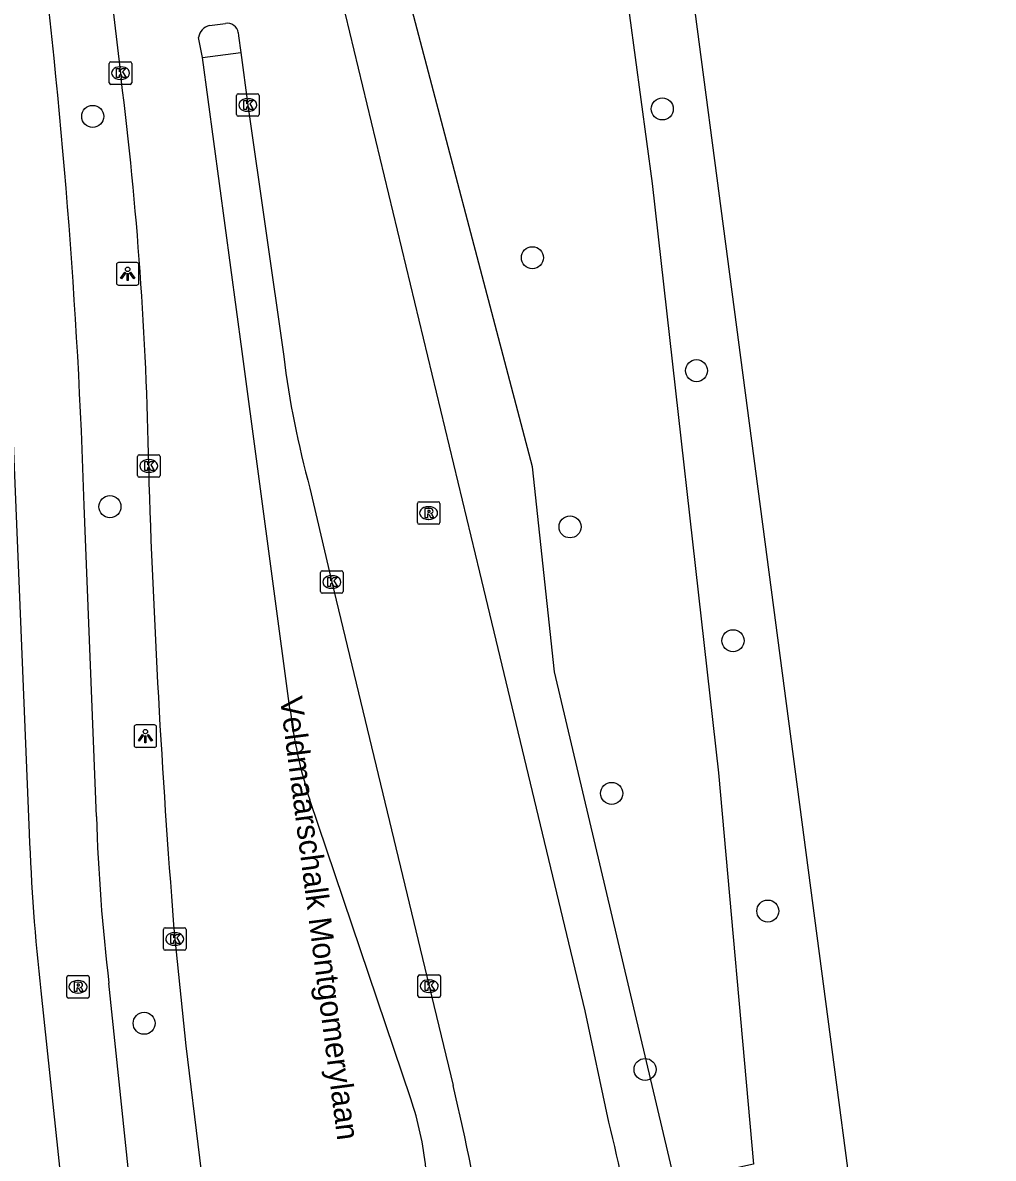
# Model space of a CAD drawing. Extents: x 160557 to 161245, y 385330 to 386505.
# Drawn here: x 161199.9 to 161243, y 385420.7 to 385471.1 of the extents above; entities that cross this region are included whole.
import ezdxf

# ---------------------------------------------------------------- set-up
doc = ezdxf.new("R2010")
doc.units = 0
for name, color, linetype in [('IMGEO_Berm_groen', 7, 'Continuous'), ('IMGEO_Boom', 7, 'Continuous'), ('IMGEO_Fietspad_gesloten', 7, 'Continuous'), ('IMGEO_Kolk', 7, 'Continuous'), ('IMGEO_Lichtpunt', 7, 'Continuous'), ('IMGEO_Openbare_ruimte_label', 7, 'Continuous'), ('IMGEO_OVBaan_gesloten', 7, 'Continuous'), ('IMGEO_Rijbaan_regionaal_gesloten', 7, 'Continuous'), ('IMGEO_Rioolput', 7, 'Continuous'), ('IMGEO_Verkeerseiland_gesloten', 7, 'Continuous')]:
    doc.layers.add(name, color=color, linetype=linetype)

msp = doc.modelspace()

# ---------------------------------------------------------------- linework, layer by layer
at = {"layer": 'IMGEO_Berm_groen'}
msp.add_lwpolyline([(161218.845, 385492.028), (161222.744, 385492.021), (161224.569, 385488.214), (161227.84, 385463.955), (161230.78, 385437.781), (161232.33, 385420.404), (161228.835, 385419.625), (161223.505, 385442.268), (161222.515, 385451.366), (161216.318, 385474.919), (161213.356, 385482.588), (161213.502, 385487.327), (161218.845, 385492.028)], dxfattribs=at)
at = {"layer": 'IMGEO_Boom'}
for centre in [(161228.285, 385467.266), (161202.995, 385466.933), (161222.517, 385460.658), (161229.803, 385455.641), (161203.759, 385449.6), (161224.188, 385448.703), (161231.424, 385443.648), (161226.037, 385436.864), (161232.969, 385431.642), (161205.279, 385426.654), (161227.52, 385424.604)]:
    msp.add_circle(centre, 0.489, dxfattribs=at)
at = {"layer": 'IMGEO_Fietspad_gesloten'}
for points in [[(161199.47, 385452.44), (161200.178, 385435.092)], [(161203.163, 385435.844), (161202.621, 385449.657)], [(161209.91, 385369.306), (161209.492, 385371.406), (161209.191, 385374.309), (161209.109, 385375.432), (161207.209, 385395.073), (161203.715, 385428.436)], [(161200.691, 385428.101), (161206.666, 385371.615), (161206.834, 385370.098)]]:
    msp.add_lwpolyline(points, dxfattribs=at)
for centre, radius, start, end in [((160919.313, 385440.472), 283.457, 1.85683, 7.22527), ((161284.124, 385438.152), 80.994, 181.63302, 186.8899), ((161292.308, 385438.338), 92.187, 182.01797, 186.37572)]:
    msp.add_arc(centre, radius, start, end, dxfattribs=at)
at = {"layer": 'IMGEO_Kolk'}
for p, q in [((161203.731, 385468.431), (161203.731, 385469.283)), ((161203.806, 385469.357), (161204.658, 385469.357)), ((161204.219, 385469.137), (161204.244, 385469.137)), ((161204.732, 385469.283), (161204.732, 385468.431)), ((161204.242, 385468.577), (161204.217, 385468.577)), ((161204.658, 385468.357), (161203.806, 385468.357)), ((161209.381, 385467.013), (161209.381, 385467.865)), ((161209.456, 385467.939), (161210.308, 385467.939)), ((161209.869, 385467.719), (161209.894, 385467.719)), ((161210.382, 385467.865), (161210.382, 385467.013)), ((161209.892, 385467.159), (161209.867, 385467.159)), ((161210.308, 385466.939), (161209.456, 385466.939)), ((161205.059, 385451.909), (161205.911, 385451.909)), ((161204.984, 385450.983), (161204.984, 385451.835)), ((161205.472, 385451.689), (161205.497, 385451.689)), ((161205.985, 385451.835), (161205.985, 385450.983)), ((161205.911, 385450.909), (161205.059, 385450.909)), ((161205.495, 385451.129), (161205.47, 385451.129)), ((161213.112, 385445.828), (161213.112, 385446.68)), ((161213.187, 385446.754), (161214.039, 385446.754)), ((161213.6, 385446.534), (161213.625, 385446.534)), ((161214.113, 385446.68), (161214.113, 385445.828)), ((161213.623, 385445.974), (161213.598, 385445.974)), ((161214.039, 385445.754), (161213.187, 385445.754)), ((161206.137, 385429.974), (161206.137, 385430.826)), ((161206.212, 385430.9), (161207.064, 385430.9)), ((161207.138, 385430.826), (161207.138, 385429.974)), ((161206.625, 385430.68), (161206.65, 385430.68)), ((161207.064, 385429.9), (161206.212, 385429.9)), ((161206.648, 385430.12), (161206.623, 385430.12)), ((161217.437, 385427.88), (161217.437, 385428.732)), ((161217.512, 385428.806), (161218.364, 385428.806)), ((161218.438, 385428.732), (161218.438, 385427.88)), ((161217.925, 385428.586), (161217.95, 385428.586)), ((161218.364, 385427.806), (161217.512, 385427.806)), ((161217.948, 385428.026), (161217.923, 385428.026))]:
    msp.add_line(p, q, dxfattribs=at)
for points in [[(161203.731, 385468.431), (161203.731, 385469.283)], [(161203.806, 385469.357), (161204.658, 385469.357)], [(161204.052, 385469.057), (161204.175, 385469.057), (161204.175, 385468.906), (161204.305, 385469.057), (161204.469, 385469.057), (161204.323, 385468.906), (161204.476, 385468.657), (161204.324, 385468.657), (161204.239, 385468.821), (161204.175, 385468.754), (161204.175, 385468.657), (161204.052, 385468.657), (161204.052, 385469.057)], [(161204.732, 385469.283), (161204.732, 385468.431)], [(161204.658, 385468.357), (161203.806, 385468.357)], [(161209.381, 385467.013), (161209.381, 385467.865)], [(161209.456, 385467.939), (161210.308, 385467.939)], [(161209.702, 385467.639), (161209.825, 385467.639), (161209.825, 385467.488), (161209.955, 385467.639), (161210.119, 385467.639), (161209.973, 385467.488), (161210.126, 385467.239), (161209.974, 385467.239), (161209.889, 385467.403), (161209.825, 385467.336), (161209.825, 385467.239), (161209.702, 385467.239), (161209.702, 385467.639)], [(161210.382, 385467.865), (161210.382, 385467.013)], [(161210.308, 385466.939), (161209.456, 385466.939)], [(161205.059, 385451.909), (161205.911, 385451.909)], [(161204.984, 385450.983), (161204.984, 385451.835)], [(161205.305, 385451.609), (161205.428, 385451.609), (161205.428, 385451.458), (161205.558, 385451.609), (161205.722, 385451.609), (161205.576, 385451.458), (161205.729, 385451.209), (161205.577, 385451.209), (161205.492, 385451.373), (161205.428, 385451.306), (161205.428, 385451.209), (161205.305, 385451.209), (161205.305, 385451.609)], [(161205.985, 385451.835), (161205.985, 385450.983)], [(161205.911, 385450.909), (161205.059, 385450.909)], [(161213.112, 385445.828), (161213.112, 385446.68)], [(161213.187, 385446.754), (161214.039, 385446.754)], [(161213.433, 385446.454), (161213.556, 385446.454), (161213.556, 385446.303), (161213.686, 385446.454), (161213.85, 385446.454), (161213.704, 385446.303), (161213.857, 385446.054), (161213.705, 385446.054), (161213.62, 385446.218), (161213.556, 385446.151), (161213.556, 385446.054), (161213.433, 385446.054), (161213.433, 385446.454)], [(161214.113, 385446.68), (161214.113, 385445.828)], [(161214.039, 385445.754), (161213.187, 385445.754)], [(161206.137, 385429.974), (161206.137, 385430.826)], [(161206.212, 385430.9), (161207.064, 385430.9)], [(161207.138, 385430.826), (161207.138, 385429.974)], [(161206.458, 385430.6), (161206.581, 385430.6), (161206.581, 385430.449), (161206.711, 385430.6), (161206.875, 385430.6), (161206.729, 385430.449), (161206.882, 385430.2), (161206.73, 385430.2), (161206.645, 385430.364), (161206.581, 385430.297), (161206.581, 385430.2), (161206.458, 385430.2), (161206.458, 385430.6)], [(161207.064, 385429.9), (161206.212, 385429.9)], [(161217.437, 385427.88), (161217.437, 385428.732)], [(161217.512, 385428.806), (161218.364, 385428.806)], [(161218.438, 385428.732), (161218.438, 385427.88)], [(161217.758, 385428.506), (161217.881, 385428.506), (161217.881, 385428.355), (161218.011, 385428.506), (161218.175, 385428.506), (161218.029, 385428.355), (161218.182, 385428.106), (161218.03, 385428.106), (161217.945, 385428.27), (161217.881, 385428.203), (161217.881, 385428.106), (161217.758, 385428.106), (161217.758, 385428.506)], [(161218.364, 385427.806), (161217.512, 385427.806)]]:
    msp.add_lwpolyline(points, dxfattribs=at)
for centre, start, end in [((161203.808, 385469.281), 91.552, 178.448), ((161203.808, 385469.281), 91.552, 178.448), ((161204.656, 385469.281), 1.552, 88.448), ((161204.656, 385469.281), 1.552, 88.448), ((161203.808, 385468.433), 181.552, 268.448), ((161203.808, 385468.433), 181.552, 268.448), ((161204.656, 385468.433), 271.552, 358.448), ((161204.656, 385468.433), 271.552, 358.448), ((161209.458, 385467.863), 91.552, 178.448), ((161209.458, 385467.863), 91.552, 178.448), ((161210.306, 385467.863), 1.552, 88.448), ((161210.306, 385467.863), 1.552, 88.448), ((161209.458, 385467.015), 181.552, 268.448), ((161209.458, 385467.015), 181.552, 268.448), ((161210.306, 385467.015), 271.552, 358.448), ((161210.306, 385467.015), 271.552, 358.448), ((161205.061, 385451.833), 91.552, 178.448), ((161205.061, 385451.833), 91.552, 178.448), ((161205.909, 385451.833), 1.552, 88.448), ((161205.909, 385451.833), 1.552, 88.448), ((161205.061, 385450.985), 181.552, 268.448), ((161205.061, 385450.985), 181.552, 268.448), ((161205.909, 385450.985), 271.552, 358.448), ((161205.909, 385450.985), 271.552, 358.448), ((161213.189, 385446.678), 91.552, 178.448), ((161213.189, 385446.678), 91.552, 178.448), ((161214.037, 385446.678), 1.552, 88.448), ((161214.037, 385446.678), 1.552, 88.448), ((161213.189, 385445.83), 181.552, 268.448), ((161213.189, 385445.83), 181.552, 268.448), ((161214.037, 385445.83), 271.552, 358.448), ((161214.037, 385445.83), 271.552, 358.448), ((161206.214, 385430.824), 91.552, 178.448), ((161206.214, 385430.824), 91.552, 178.448), ((161207.062, 385430.824), 1.552, 88.448), ((161207.062, 385430.824), 1.552, 88.448), ((161206.214, 385429.976), 181.552, 268.448), ((161206.214, 385429.976), 181.552, 268.448), ((161207.062, 385429.976), 271.552, 358.448), ((161207.062, 385429.976), 271.552, 358.448), ((161217.514, 385428.73), 91.552, 178.448), ((161217.514, 385428.73), 91.552, 178.448), ((161218.362, 385428.73), 1.552, 88.448), ((161218.362, 385428.73), 1.552, 88.448), ((161217.514, 385427.882), 181.552, 268.448), ((161217.514, 385427.882), 181.552, 268.448), ((161218.362, 385427.882), 271.552, 358.448), ((161218.362, 385427.882), 271.552, 358.448)]:
    msp.add_arc(centre, 0.0765, start, end, dxfattribs=at)
for centre, major_axis, ratio, start_param, end_param in [((161204.218, 385468.857), (-0.387, 0.002), 0.722429, 4.712389, 7.853982), ((161204.243, 385468.857), (-0.39, 0.002), 0.717154, 1.570796, 4.712389), ((161209.868, 385467.439), (-0.387, 0.002), 0.722429, 4.712389, 7.853982), ((161209.893, 385467.439), (-0.39, 0.002), 0.717154, 1.570796, 4.712389), ((161205.471, 385451.409), (-0.387, 0.002), 0.722429, 4.712389, 7.853982), ((161205.496, 385451.409), (-0.39, 0.002), 0.717154, 1.570796, 4.712389), ((161213.599, 385446.254), (-0.387, 0.002), 0.722429, 4.712389, 7.853982), ((161213.624, 385446.254), (-0.39, 0.002), 0.717154, 1.570796, 4.712389), ((161206.624, 385430.4), (-0.387, 0.002), 0.722429, 4.712389, 7.853982), ((161206.649, 385430.4), (-0.39, 0.002), 0.717154, 1.570796, 4.712389), ((161217.924, 385428.306), (-0.387, 0.002), 0.722429, 4.712389, 7.853982), ((161217.949, 385428.306), (-0.39, 0.002), 0.717154, 1.570796, 4.712389)]:
    msp.add_ellipse(centre, major_axis=major_axis, ratio=ratio, start_param=start_param, end_param=end_param, dxfattribs=at)
at = {"layer": 'IMGEO_Lichtpunt'}
for p, q in [((161204.049, 385460.345), (161204.049, 385459.538)), ((161204.049, 385460.345), (161204.049, 385459.538)), ((161204.951, 385460.44), (161204.143, 385460.44)), ((161204.951, 385460.44), (161204.143, 385460.44)), ((161205.045, 385459.538), (161205.045, 385460.345)), ((161205.045, 385459.538), (161205.045, 385460.345)), ((161204.143, 385459.444), (161204.951, 385459.444)), ((161204.143, 385459.444), (161204.951, 385459.444)), ((161204.836, 385439.813), (161204.836, 385439.006)), ((161204.836, 385439.813), (161204.836, 385439.006)), ((161205.738, 385439.908), (161204.93, 385439.908)), ((161205.738, 385439.908), (161204.93, 385439.908)), ((161205.832, 385439.006), (161205.832, 385439.813)), ((161205.832, 385439.006), (161205.832, 385439.813)), ((161204.93, 385438.912), (161205.738, 385438.912)), ((161204.93, 385438.912), (161205.738, 385438.912))]:
    msp.add_line(p, q, dxfattribs=at)
for points in [[(161204.423, 385460.009), (161204.462, 385459.981), (161204.274, 385459.719), (161204.236, 385459.746), (161204.423, 385460.009)], [(161204.525, 385459.961), (161204.572, 385459.961), (161204.572, 385459.639), (161204.525, 385459.639), (161204.525, 385459.961)], [(161204.635, 385459.981), (161204.673, 385460.008), (161204.86, 385459.746), (161204.821, 385459.718), (161204.635, 385459.981)], [(161205.21, 385439.477), (161205.249, 385439.449), (161205.061, 385439.187), (161205.023, 385439.214), (161205.21, 385439.477)], [(161205.312, 385439.429), (161205.359, 385439.429), (161205.359, 385439.107), (161205.312, 385439.107), (161205.312, 385439.429)], [(161205.422, 385439.449), (161205.46, 385439.476), (161205.647, 385439.214), (161205.608, 385439.186), (161205.422, 385439.449)]]:
    msp.add_lwpolyline(points, dxfattribs=at)
for centre in [(161204.548, 385460.143), (161205.335, 385439.611)]:
    msp.add_circle(centre, 0.0994, dxfattribs=at)
for centre, start, end in [((161204.143, 385460.345), 90, 180), ((161204.143, 385460.345), 90, 180), ((161204.951, 385460.345), 0, 90), ((161204.951, 385460.345), 0, 90), ((161204.143, 385459.538), 180, 270), ((161204.143, 385459.538), 180, 270), ((161204.951, 385459.538), 270, 0), ((161204.951, 385459.538), 270, 360), ((161204.93, 385439.813), 90, 180), ((161204.93, 385439.813), 90, 180), ((161205.738, 385439.813), 0, 90), ((161205.738, 385439.813), 0, 90), ((161204.93, 385439.006), 180, 270), ((161204.93, 385439.006), 180, 270), ((161205.738, 385439.006), 270, 0), ((161205.738, 385439.006), 270, 360)]:
    msp.add_arc(centre, 0.0946, start, end, dxfattribs=at)
at = {"layer": 'IMGEO_OVBaan_gesloten'}
msp.add_lwpolyline([(161219.183, 385551.578), (161241.544, 385382.082), (161242.98, 385371.343)], dxfattribs=at)
at = {"layer": 'IMGEO_Rijbaan_regionaal_gesloten'}
for points in [[(161181.828, 385640.442), (161193.933, 385548.337), (161202.834, 385480.617), (161204.232, 385468.857), (161204.254, 385468.624)], [(161225.91, 385422.267), (161224.858, 385427.207), (161220.183, 385446.691), (161214.026, 385472.285), (161210.311, 385487.611)], [(161208.181, 385470.97), (161208.886, 385471.062)], [(161209.458, 385470.653), (161209.475, 385470.512), (161209.567, 385469.769)], [(161207.865, 385469.556), (161207.699, 385470.444)], [(161211.754, 385440.641), (161209.629, 385456.485), (161207.865, 385469.556)], [(161209.567, 385469.769), (161209.882, 385467.439), (161211.476, 385456.268)], [(161205.485, 385451.409), (161205.491, 385450.631)], [(161212.64, 385450.42), (161213.613, 385446.254), (161217.938, 385428.306), (161219.005, 385423.892)], [(161217.122, 385423.299), (161212.631, 385436.585)], [(161206.638, 385430.4), (161207.134, 385425.648), (161208.341, 385415.704), (161213.175, 385379.682), (161214.446, 385369.859), (161214.499, 385369.533)]]:
    msp.add_lwpolyline(points, dxfattribs=at)
for centre, radius, start, end in [((161208.968, 385470.573), 0.496, 9.2949, 99.5729), ((161208.309, 385470.369), 0.614, 101.9984, 173.0005), ((161044.963, 385448.582), 160.547, 1.00895, 7.17127), ((161251.907, 385461.276), 40.739, 187.0604, 195.4539), ((161634.192, 385464.788), 428.934, 181.89143, 184.59841), ((161232.926, 385443.096), 21.314, 186.6144, 197.7873), ((161056.364, 385386.475), 166.89, 7.8166, 12.9561), ((161203.141, 385418.652), 14.733, 6.0913, 18.3874), ((161177.607, 385410.04), 49.827, 7.3677, 14.2045)]:
    msp.add_arc(centre, radius, start, end, dxfattribs=at)
at = {"layer": 'IMGEO_Rioolput'}
for p, q in [((161217.409, 385448.891), (161217.409, 385449.743)), ((161217.484, 385449.817), (161218.336, 385449.817)), ((161217.897, 385449.597), (161217.922, 385449.597)), ((161218.41, 385449.743), (161218.41, 385448.891)), ((161217.92, 385449.037), (161217.895, 385449.037)), ((161218.336, 385448.817), (161217.484, 385448.817)), ((161201.842, 385427.849), (161201.842, 385428.701)), ((161201.917, 385428.775), (161202.769, 385428.775)), ((161202.843, 385428.701), (161202.843, 385427.849)), ((161202.33, 385428.555), (161202.355, 385428.555)), ((161202.769, 385427.775), (161201.917, 385427.775)), ((161202.353, 385427.995), (161202.328, 385427.995))]:
    msp.add_line(p, q, dxfattribs=at)
for points in [[(161217.409, 385448.891), (161217.409, 385449.743)], [(161217.484, 385449.817), (161218.336, 385449.817)], [(161217.998, 385449.515), (161217.746, 385449.517), (161217.746, 385449.117)], [(161217.924, 385449.436), (161217.87, 385449.436), (161217.87, 385449.355)], [(161217.87, 385449.355), (161217.922, 385449.355)], [(161218.41, 385449.743), (161218.41, 385448.891)], [(161217.746, 385449.117), (161217.87, 385449.117), (161217.87, 385449.279), (161217.881, 385449.279)], [(161217.928, 385449.25), (161217.999, 385449.117), (161218.139, 385449.117), (161218.074, 385449.243)], [(161218.336, 385448.817), (161217.484, 385448.817)], [(161201.842, 385427.849), (161201.842, 385428.701)], [(161201.917, 385428.775), (161202.769, 385428.775)], [(161202.843, 385428.701), (161202.843, 385427.849)], [(161202.431, 385428.473), (161202.179, 385428.475), (161202.179, 385428.075)], [(161202.179, 385428.075), (161202.303, 385428.075), (161202.303, 385428.237), (161202.314, 385428.237)], [(161202.357, 385428.394), (161202.303, 385428.394), (161202.303, 385428.313)], [(161202.303, 385428.313), (161202.355, 385428.313)], [(161202.361, 385428.208), (161202.432, 385428.075), (161202.572, 385428.075), (161202.507, 385428.201)], [(161202.769, 385427.775), (161201.917, 385427.775)]]:
    msp.add_lwpolyline(points, dxfattribs=at)
for centre, radius, start, end in [((161217.486, 385449.741), 0.0765, 91.552, 178.448), ((161217.486, 385449.741), 0.0765, 91.552, 178.448), ((161217.906, 385449.544), 0.19, 274.7715, 282.9687), ((161217.93, 385449.34), 0.0964, 77.0061, 93.1865), ((161217.944, 385449.397), 0.0378, 276.6634, 79.6772), ((161217.997, 385449.405), 0.109, 350.3612, 89.416), ((161217.995, 385449.405), 0.112, 277.5842, 350.9817), ((161218.334, 385449.741), 0.0765, 1.552, 88.448), ((161218.334, 385449.741), 0.0765, 1.552, 88.448), ((161217.486, 385448.893), 0.0765, 181.552, 268.448), ((161217.486, 385448.893), 0.0765, 181.552, 268.448), ((161217.88, 385449.226), 0.0533, 26.0293, 88.6989), ((161217.979, 385449.19), 0.108, 29.5134, 73.7905), ((161218.334, 385448.893), 0.0765, 271.552, 358.448), ((161218.334, 385448.893), 0.0765, 271.552, 358.448), ((161201.919, 385428.699), 0.0765, 91.552, 178.448), ((161201.919, 385428.699), 0.0765, 91.552, 178.448), ((161202.767, 385428.699), 0.0765, 1.552, 88.448), ((161202.767, 385428.699), 0.0765, 1.552, 88.448), ((161202.313, 385428.184), 0.0533, 26.0293, 88.6989), ((161202.339, 385428.502), 0.19, 274.7715, 282.9687), ((161202.363, 385428.298), 0.0964, 77.0061, 93.1865), ((161202.377, 385428.355), 0.0378, 276.6634, 79.6772), ((161202.43, 385428.363), 0.109, 350.3612, 89.416), ((161202.428, 385428.363), 0.112, 277.5842, 350.9817), ((161202.412, 385428.148), 0.108, 29.5134, 73.7905), ((161201.919, 385427.851), 0.0765, 181.552, 268.448), ((161201.919, 385427.851), 0.0765, 181.552, 268.448), ((161202.767, 385427.851), 0.0765, 271.552, 358.448), ((161202.767, 385427.851), 0.0765, 271.552, 358.448)]:
    msp.add_arc(centre, radius, start, end, dxfattribs=at)
for centre, major_axis, ratio, start_param, end_param in [((161217.896, 385449.317), (-0.387, 0.002), 0.722429, 4.712389, 7.853982), ((161217.921, 385449.317), (-0.39, 0.002), 0.717154, 1.570796, 4.712389), ((161202.329, 385428.275), (-0.387, 0.002), 0.722429, 4.712389, 7.853982), ((161202.354, 385428.275), (-0.39, 0.002), 0.717154, 1.570796, 4.712389)]:
    msp.add_ellipse(centre, major_axis=major_axis, ratio=ratio, start_param=start_param, end_param=end_param, dxfattribs=at)
at = {"layer": 'IMGEO_Verkeerseiland_gesloten'}
msp.add_lwpolyline([(161207.865, 385469.556), (161209.567, 385469.769)], dxfattribs=at)

# ---------------------------------------------------------------- texts
at = {"layer": 'IMGEO_Openbare_ruimte_label'}
msp.add_text('Veldmaarschalk Montgomerylaan', height=1, rotation=277.4092, dxfattribs=at).set_placement((161211.303, 385441.101))

doc.saveas('drawing.dxf')
